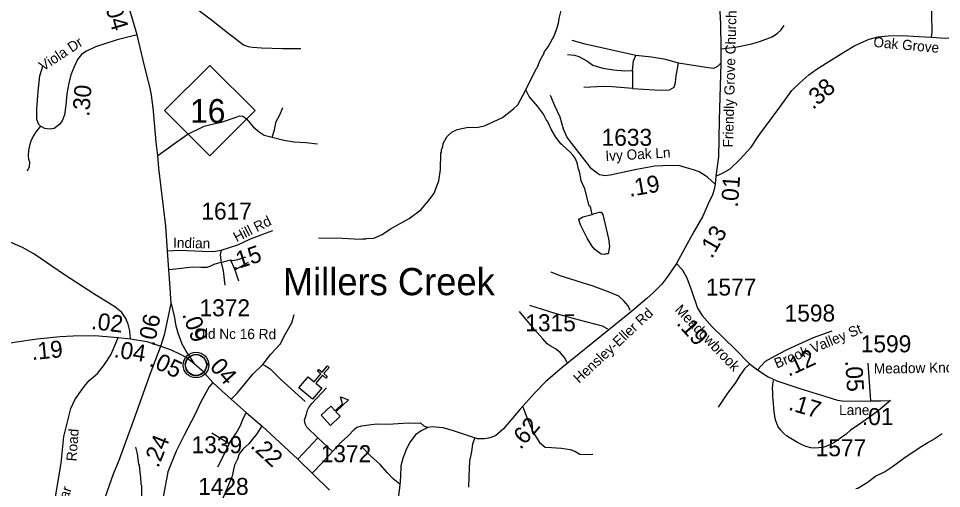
# Model space of a CAD drawing. Extents: x 1248224 to 1454986, y 825081 to 985870.
# Drawn here: x 1338598 to 1345393, y 894144 to 897604 of the extents above; entities that cross this region are included whole.
import ezdxf

# ---------------------------------------------------------------- set-up
doc = ezdxf.new("R2010")
doc.units = 0
for name, color, linetype in [('Exist Civil Demographics Community CELL', 7, 'Continuous'), ('Exist Civil Demographics Community Label', 7, 'Continuous'), ('Exist Cultural Church CELL', 7, 'Continuous'), ('Exist Cultural Educational Facility High CELL', 7, 'Continuous'), ('Exist Hydrographic Misc Water Feature', 7, 'Continuous'), ('Exist Road Non-System Type 51', 7, 'Continuous'), ('Exist Road Primary NC Attributed', 7, 'Continuous'), ('Exist Road Primary NC Mileage Hundredths English Label', 7, 'Continuous'), ('Exist Road Primary NC Shield CELL', 7, 'Continuous'), ('Exist Road Primary NC Shield Number Label', 7, 'Continuous'), ('Exist Road Secondary Mileage Hundredths English Label', 7, 'Continuous'), ('Exist Road Secondary Type 51 Attributed', 7, 'Continuous'), ('Exist Road Secondary Type 51 Label', 7, 'Continuous'), ('Exist Road Secondary Type 51 Number Label', 7, 'Continuous')]:
    doc.layers.add(name, color=color, linetype=linetype)

msp = doc.modelspace()

# ---------------------------------------------------------------- linework, layer by layer
at = {"layer": 'Exist Civil Demographics Community CELL'}
msp.add_lwpolyline([(1339827.2, 895065.2), (1339828.2, 895070.8), (1339829.9, 895077.3), (1339832.9, 895084.5), (1339835.8, 895090.3), (1339839.1, 895096), (1339842.9, 895101.1), (1339846.9, 895105.5), (1339851.4, 895110.1), (1339857, 895114.7), (1339862.4, 895118.4), (1339867.3, 895121.2), (1339872.3, 895123.7), (1339877.8, 895126), (1339883.4, 895127.8), (1339887.8, 895128.9), (1339892.6, 895129.7), (1339896.7, 895130.4), (1339903.1, 895130.7), (1339907.5, 895130.6), (1339913.2, 895130.3), (1339918.1, 895129.6), (1339923, 895128.6), (1339928, 895127.2), (1339933.2, 895125.2), (1339939.8, 895122.3), (1339946.1, 895118.8), (1339951.2, 895115.3), (1339956.3, 895111.3), (1339959.6, 895108.1), (1339963.8, 895103.7), (1339967.6, 895099), (1339970.7, 895094.5), (1339973.8, 895089.4), (1339976.3, 895084.3), (1339978.3, 895079.3), (1339979.9, 895074.3), (1339981.2, 895069.7), (1339982.3, 895063.6), (1339982.9, 895058.9), (1339983.1, 895052.9), (1339983, 895047.1), (1339982.4, 895041.4), (1339981.4, 895036), (1339979.8, 895029.8), (1339977.9, 895024), (1339975.6, 895018.9), (1339972.5, 895012.9), (1339969.2, 895007.6), (1339965.7, 895002.9), (1339961.5, 894998.1), (1339956.2, 894993.2), (1339951.2, 894989.1), (1339946.2, 894985.6), (1339941.9, 894983.1), (1339935.1, 894979.9), (1339927.9, 894977.2), (1339922, 894975.7), (1339915.4, 894974.4), (1339910.9, 894973.9), (1339906.4, 894973.7), (1339900.9, 894973.7), (1339896.6, 894974.1), (1339890.9, 894974.8), (1339885, 894976.1), (1339880.4, 894977.4), (1339875.3, 894979.3), (1339870.7, 894981.3), (1339866.8, 894983.5), (1339860, 894987.6), (1339854.4, 894991.9), (1339849.5, 894996.4), (1339845, 895001.2), (1339841.8, 895005.2), (1339838.8, 895009.4), (1339834.7, 895016.5), (1339833, 895020), (1339831.3, 895024), (1339828.7, 895032.2), (1339827.2, 895039.3), (1339826.5, 895044.4), (1339826.2, 895050.7), (1339826.1, 895055.4), (1339826.7, 895061.9)], close=True, dxfattribs=at)
for centre, radius in [((1339904.8, 895052.8), 94.3), ((1339904.5, 895053), 76.7)]:
    msp.add_circle(centre, radius, dxfattribs=at)
at = {"layer": 'Exist Cultural Church CELL'}
msp.add_lwpolyline([(1340730.5, 894966.6), (1340774, 894929.9), (1340823.2, 894988), (1340798.7, 895008.7), (1340809.1, 895020.9), (1340833.5, 895000.2), (1340872.3, 895046.2), (1340884.6, 895035.8), (1340845.7, 894989.9), (1340870.2, 894969.2), (1340859.8, 894957), (1340835.4, 894977.7), (1340786.2, 894919.5), (1340830.2, 894882.2), (1340761.5, 894800.9), (1340661.7, 894885.3)], close=True, dxfattribs=at)
at = {"layer": 'Exist Cultural Educational Facility High CELL'}
msp.add_lwpolyline([(1340825, 894682.6), (1340896.4, 894749.6), (1340927.9, 894716), (1340982.7, 894767.4), (1340968.2, 894818.3), (1341028.2, 894796.9), (1340934.5, 894709), (1340966, 894675.4), (1340894.6, 894608.4)], close=True, dxfattribs=at)
at = {"layer": 'Exist Hydrographic Misc Water Feature'}
for points in [[(1342333.4, 897078.8), (1342409.3, 897232.8), (1342415.4, 897239.1), (1342438.8, 897296.1), (1342467.9, 897347.5), (1342468.1, 897355.5), (1342497, 897394.8), (1342542.9, 897481.7), (1342564.2, 897537.3), (1342572.9, 897569.1), (1342577.6, 897603), (1342599.5, 897692.5)], [(1340805.7, 895989.4), (1340979.6, 895985.4), (1341113.5, 895978.4), (1341129.6, 895982.1), (1341153.6, 895981.4), (1341159.7, 895983.4), (1341214.8, 895987.4), (1341274.3, 896014.8), (1341337.2, 896055.6), (1341472.9, 896130.2), (1341560.3, 896196.2), (1341615.8, 896260.9), (1341657.1, 896318), (1341692.4, 896409.5), (1341705, 896492.9), (1341707.6, 896612.8), (1341711.8, 896620.7), (1341712.2, 896636.7), (1341720.7, 896660.6), (1341723.1, 896682.5), (1341750.2, 896731.8), (1341762.5, 896745.6), (1341787, 896767), (1341827.4, 896786.1), (1341907.9, 896804.2), (1341970.2, 896801.6), (1342028.1, 896813.5), (1342161.4, 896874.4), (1342242.8, 896938.6), (1342273.5, 896967.9), (1342333.4, 897078.8)], [(1342821.5, 896160.9), (1342810.7, 896207.6), (1342805, 896221.8), (1342799, 896223.9), (1342765.8, 896348.7), (1342739.2, 896409.3), (1342740.9, 896412.9), (1342728.6, 896477.5), (1342721, 896493.7), (1342710.1, 896541.9), (1342694.8, 896574.2), (1342681.2, 896594.5), (1342657.8, 896619.1), (1342601.1, 896674.4), (1342591.1, 896680.7), (1342577.5, 896697), (1342554.2, 896729.5), (1342522.7, 896784.5), (1342492.8, 896846.9), (1342487.5, 896850.2), (1342462, 896899.6), (1342419.3, 896958.6), (1342356.9, 897030), (1342333.4, 897078.8)], [(1342821.5, 896160.9), (1342837.8, 896167), (1342876, 896178.2), (1342886, 896177.9), (1342899.6, 896161.6), (1342941.7, 895980.6), (1342948.4, 895924.4), (1342939.4, 895872), (1342927.2, 895871), (1342911.1, 895867.3), (1342887.2, 895869.9), (1342840, 895903), (1342818.5, 895929.5), (1342783.8, 895986.3), (1342736, 896085.3), (1342722.8, 896121.6), (1342727, 896129.6), (1342753.2, 896142.9), (1342821.5, 896160.9)], [(1344761.1, 894143), (1344777.1, 894146.7), (1344846.1, 894189.1), (1344907.1, 894235.7), (1344971.8, 894266.3), (1345032.7, 894304.8), (1345114, 894367), (1345235.9, 894448.3), (1345290.6, 894483), (1345341.2, 894509.8), (1345345.4, 894515.7), (1345398.1, 894548.5)], [(1339459.3, 894447.7), (1339472.2, 894399.3), (1339482.5, 894323.1), (1339486.4, 894315), (1339492.6, 894238.9), (1339496.5, 894230.8), (1339495.9, 894206.8), (1339499.8, 894198.8), (1339499.3, 894176.7), (1339503.1, 894166.7), (1339504.2, 894055.4)]]:
    msp.add_lwpolyline(points, dxfattribs=at)
at = {"layer": 'Exist Road Non-System Type 51'}
msp.add_line((1340164.5, 894804.1), (1340165.4, 894805), dxfattribs=at)
for points in [[(1339750.1, 897816), (1339799.6, 897759.4), (1340018.6, 897592.9), (1340135.6, 897499.6), (1340255.5, 897409.4), (1340287.7, 897397.1), (1340321.4, 897392.1), (1340385.8, 897388.2), (1340540.4, 897383.2), (1340677.1, 897382.2)], [(1343767.7, 897379.4), (1343876.8, 897391.8), (1343995.8, 897416.7), (1344060.3, 897436.5), (1344144.7, 897468.8), (1344184.3, 897496.1), (1344209.1, 897518.4), (1344233.9, 897550.7)], [(1343141.1, 897330.4), (1342769.1, 897414.8), (1342674.8, 897442.1)], [(1342640.1, 897337.9), (1342689.7, 897332.9), (1342721.9, 897323), (1342781.5, 897290.7), (1342826.1, 897260.9), (1342900.5, 897238.6), (1342977.4, 897226.2), (1343061.7, 897218.7), (1343118.8, 897221.2)], [(1343118.8, 897221.2), (1343126.2, 897290.7), (1343141.1, 897330.4)], [(1343456.1, 897275.8), (1343364.3, 897300.6), (1343257.7, 897318), (1343141.1, 897330.4)], [(1343118.8, 897087.2), (1343280, 897077.2), (1343334.6, 897074.8), (1343389.1, 897077.2), (1343423.8, 897097.1), (1343433.8, 897131.8), (1343438.7, 897181.5), (1343456.1, 897275.8)], [(1343768.8, 897274.7), (1343743.8, 897251), (1343714, 897236.1), (1343659.5, 897243.5), (1343456.1, 897275.8)], [(1343118.8, 897221.2), (1343118.8, 897117), (1343118.8, 897087.2)], [(1343118.8, 897087.2), (1342967.5, 897099.6), (1342905.5, 897102.1), (1342759.1, 897094.6)], [(1342784.4, 896538.7), (1342670.3, 896683.2), (1342635.6, 896732.9), (1342610.8, 896789.9), (1342586, 896876.8), (1342546.3, 896961.2), (1342514.1, 897035.7)], [(1340465, 896730.7), (1340482.3, 896783.3), (1340495.2, 896844.8), (1340522, 896894.4), (1340544.8, 896948.9)], [(1339622.8, 896595.8), (1339729.8, 896671.2), (1339839.8, 896750.5), (1339963.6, 896810), (1340034, 896827.9), (1340092.5, 896840.8), (1340201.5, 896877.5), (1340225.2, 896887.4), (1340249, 896885.4), (1340276.8, 896864.6), (1340325.3, 896806.1), (1340369.9, 896768.4), (1340407.6, 896744.6), (1340465, 896730.7)], [(1338759.2, 896811), (1338727.4, 896772.3), (1338705.6, 896736.6), (1338689.8, 896700.9), (1338677.9, 896668.2), (1338672, 896631.5), (1338670, 896593.8), (1338672.9, 896567), (1338679.9, 896548.2), (1338676.9, 896512.5), (1338662, 896478.8)], [(1340465, 896730.7), (1340551.7, 896708), (1340628, 896696.1), (1340713.2, 896690.1), (1340798.4, 896680.2)], [(1340091, 895897.5), (1340082.8, 895866.6), (1340087.7, 895822), (1340090.7, 895808.1)], [(1340090.7, 895808.1), (1340159.1, 895827.9), (1340189.8, 895754.5), (1340216.5, 895672.2)], [(1340159.1, 895827.9), (1340173.9, 895822.9), (1340213.6, 895828.9), (1340271, 895848.7)], [(1340090.7, 895808.1), (1340060, 895799.1), (1340035.2, 895792.2), (1340015.4, 895782.3), (1339987.6, 895771.4), (1339940.1, 895770.4), (1339878.6, 895773.4), (1339753.8, 895758.5), (1339704.2, 895753.5)], [(1340090.7, 895808.1), (1340104.6, 895746.6), (1340117.4, 895639.5)], [(1340189.8, 895754.5), (1340291.8, 895811)], [(1343100.7, 895455.3), (1343086.6, 895487.7), (1343051.6, 895528.4), (1343016.5, 895559.8), (1342933.4, 895593), (1342828.2, 895633.6), (1342586.4, 895709.4), (1342520, 895735.2)], [(1342935.7, 895317.3), (1342896.7, 895339), (1342728.7, 895383.3), (1342547.8, 895431.4), (1342361.4, 895490.5)], [(1340395.6, 895056.6), (1340456.5, 895132.3), (1340523, 895206.2), (1340563.4, 895283.2), (1340609.5, 895362.6), (1340628, 895425.4)], [(1342636.4, 895071.2), (1342616.1, 895108.1), (1342584.7, 895145.1), (1342551.5, 895172.8), (1342510.9, 895194.9), (1342488.7, 895209.7), (1342457.4, 895246.7), (1342392.8, 895316.9), (1342285.7, 895446.1)], [(1340165.4, 894805), (1340209.2, 894847.9), (1340323.6, 894986.4), (1340395.6, 895056.6)], [(1340395.6, 895056.6), (1340415.9, 895047.4), (1340451, 895025.2), (1340526.6, 894949.5)], [(1343976, 895056.4), (1343941.4, 895025.3), (1343908.1, 894975.5), (1343873.1, 894920.1), (1343817.7, 894846.2), (1343749.4, 894742.7)], [(1340526.6, 894949.5), (1340708.8, 894783.9)], [(1340801.9, 894517.5), (1340721.7, 894594.9), (1340708.8, 894619.7), (1340703.8, 894647.4), (1340717.7, 894692), (1340726.6, 894719.8), (1340735.5, 894739.3), (1340757.3, 894769.1), (1340864.3, 894886.1)], [(1344942.5, 894790.1), (1344945.8, 894790.1), (1345016.3, 894790.7), (1344927.1, 894716.6), (1344861.4, 894668.7), (1344813.8, 894635.2), (1344763.5, 894599.7), (1344722.9, 894572.5), (1344690.4, 894545.1), (1344649.7, 894513.9), (1344623.3, 894496.4), (1344599, 894480.9), (1344574.7, 894467.4), (1344540.4, 894452.1), (1344518.3, 894446.5), (1344490.2, 894443.1), (1344456.1, 894441.8), (1344430.2, 894444.3), (1344394.3, 894453), (1344370.5, 894463.5), (1344332.9, 894482.3), (1344307.1, 894496.8), (1344271.6, 894519.5), (1344251.8, 894531.9), (1344230.2, 894550.4), (1344210.6, 894572.8), (1344191.1, 894597.2), (1344179.6, 894621.4), (1344172, 894641.6), (1344168.3, 894659.7), (1344163, 894693.8), (1344157.7, 894729.9), (1344154.6, 894774), (1344151.5, 894818.1), (1344150.1, 894850.2), (1344148.7, 894878.2), (1344151.3, 894910.2), (1344155.9, 894938.1)], [(1342311.7, 894745), (1342345, 894654.5), (1342389.3, 894553), (1342433.6, 894482.8), (1342476, 894447.7), (1342520.3, 894445.8), (1342596, 894442.1), (1342658.7, 894431), (1342693.8, 894418.1), (1342728.9, 894397.8), (1342778.7, 894394.1), (1342824.9, 894396)], [(1340148, 894474.7), (1340200.5, 894551.1), (1340229.2, 894603.6), (1340250, 894652.2), (1340273.8, 894702.8)], [(1340388.3, 894605.8), (1340353.1, 894546.1), (1340311.5, 894494.5), (1340292.6, 894471.7), (1340251, 894436), (1340223.3, 894398.3), (1340209.4, 894360.7), (1340188.6, 894315), (1340180.7, 894284.3), (1340169.8, 894233.7), (1340093.3, 894047.5)], [(1340760.6, 894256.9), (1340841.8, 894340), (1340908.3, 894417.6), (1340972.9, 894484), (1341022.7, 894528.4), (1341072.5, 894581.9), (1341089.1, 894594.9), (1341126.1, 894605.9), (1341177.7, 894611.5), (1341235, 894618.9), (1341303.2, 894617), (1341356.8, 894618.9)], [(1341356.8, 894618.9), (1341430.6, 894624.4), (1341471.2, 894626.3), (1341511.8, 894624.4), (1341558, 894627.3), (1341582, 894604.1), (1341612.3, 894592.6)], [(1340022.1, 894553), (1340148, 894474.7)], [(1340148, 894474.7), (1340109.3, 894391.4), (1340061.7, 894300.2)], [(1340653.6, 894360.8), (1340801.9, 894517.5)], [(1340801.9, 894517.5), (1340908.3, 894417.6)], [(1341954.4, 894511.5), (1341939.7, 894470.8), (1341932.3, 894417.3), (1341917.5, 894345.2), (1341913.8, 894232.6), (1341910.1, 894155)], [(1341404.5, 894176.5), (1341357, 894214.3), (1341314.5, 894260.5), (1341261, 894319.6), (1341187.2, 894387.9), (1341126.3, 894450.7)]]:
    msp.add_lwpolyline(points, dxfattribs=at)
at = {"layer": 'Exist Road Primary NC Attributed'}
for points in [[(1339471.5, 897484), (1339404.8, 897707.1)], [(1339694.4, 895894.4), (1339681.5, 896076), (1339631.4, 896500.9), (1339622.8, 896595.8), (1339612.4, 896692.6), (1339591.6, 896921.1), (1339577.8, 897040.5), (1339567.4, 897087.3), (1339513.8, 897305.4), (1339471.5, 897484)], [(1339723, 895505.8), (1339710.9, 895655.1), (1339704.2, 895753.5), (1339694.4, 895894.4)], [(1339645, 895191), (1339676.3, 895284.6), (1339723, 895505.8)], [(1338877.1, 892788.3), (1338953.6, 893196.7), (1339024.9, 893441.4), (1339128.4, 893771.4), (1339297.6, 894251.5), (1339339.1, 894352.7), (1339454.9, 894669.4), (1339567.4, 894986.2), (1339645, 895191)]]:
    msp.add_lwpolyline(points, dxfattribs=at)
at = {"layer": 'Exist Road Primary NC Shield CELL'}
msp.add_lwpolyline([(1339673.9, 896925.4), (1340006.9, 897258.3), (1340339.9, 896925.4), (1340006.9, 896592.4)], close=True, dxfattribs=at)
at = {"layer": 'Exist Road Secondary Type 51 Attributed'}
for points in [[(1345319.1, 897465.9), (1345324.6, 897502.1), (1345319, 897771.1), (1345321.8, 898024.7)], [(1343756.5, 897747.5), (1343766.4, 897563.5), (1343767.7, 897379.4), (1343768.8, 897274.7), (1343756.5, 896855.1), (1343751.6, 896586.1), (1343731.1, 896443.6)], [(1345319.1, 897465.9), (1345418.8, 897459), (1345546.9, 897470.2), (1345679.2, 897490), (1345898.8, 897532.2), (1345964.9, 897537.9), (1346015.6, 897537.9), (1346249.3, 897516.7), (1346361.3, 897495.6), (1346654.1, 897437.8), (1346894, 897388.6), (1346971.4, 897383), (1347029.1, 897383), (1347089.7, 897391.4), (1347157.2, 897411.1), (1347275.5, 897477.4), (1347430.3, 897584.4), (1347545.1, 897658.5)], [(1339471.5, 897484), (1339325.2, 897445.3), (1339165.9, 897395.7), (1339092.7, 897361.3), (1339062.6, 897337.6), (1339032.4, 897301), (1339008.8, 897247.1), (1338982.9, 897188.9), (1338967.9, 897128.6), (1338952.8, 897048.9), (1338946.3, 896964.9), (1338935.6, 896893.8), (1338920.5, 896850.7), (1338899, 896822.7), (1338860.2, 896792.6), (1338825.8, 896788.3), (1338791.4, 896794.7), (1338759.2, 896811), (1338748.3, 896822.7), (1338733.2, 896859.4), (1338733.2, 896936.9), (1338741.9, 897066.2), (1338754.8, 897182.5), (1338776.3, 897251.4)], [(1343731.1, 896443.6), (1343780.5, 896464.6), (1343836.8, 896497), (1343908.6, 896566), (1343991.7, 896656.2), (1344048, 896742.1), (1344202.6, 896951.3), (1344291.2, 897073.9), (1344349, 897128.8), (1344416.5, 897188), (1344470, 897227.4), (1344543.2, 897273.9), (1344673.8, 897354.9), (1344755.4, 897405.6), (1344861, 897450.7), (1344925.7, 897469), (1345000.3, 897476.1), (1345103.1, 897478.9), (1345226.2, 897471.5), (1345319.1, 897465.9)], [(1343727.4, 896384.2), (1343670.7, 896436.5), (1343608.8, 896474.5), (1343568, 896488.6), (1343515.9, 896504.1), (1343466.6, 896518.2), (1343399.1, 896522.4), (1343282.2, 896516.8), (1343147.1, 896492.8), (1342954.3, 896450.6), (1342915.4, 896446.2), (1342874.5, 896453.3), (1342859.6, 896462.1), (1342815.3, 896496.5), (1342784.4, 896538.7)], [(1343731.1, 896443.6), (1343727.4, 896384.2)], [(1339423.3, 895245.5), (1339417.9, 895304.1), (1339405, 895354.2), (1339387.8, 895394.3), (1339357.8, 895438.7), (1339306.3, 895480.2), (1339151.8, 895577.6), (1338935.8, 895716.5), (1338710.3, 895870.3), (1338628.7, 895917.6), (1338520, 895963.4), (1338371.2, 896007.8), (1338261.1, 896042.1), (1338158.1, 896067.9), (1338047.3, 896089), (1337950, 896101.8), (1337778.4, 896120.5), (1337691.1, 896134.8), (1337612.4, 896144.8), (1337523.7, 896169.1), (1337457.9, 896197.8), (1337352.5, 896244.7), (1337253.7, 896302), (1337105.1, 896413.3)], [(1343727.4, 896384.2), (1343717.7, 896344.4), (1343706.9, 896306.7), (1343675.8, 896240.2), (1343634.9, 896148.7), (1343572.5, 896038.8), (1343503.6, 895913.9), (1343441.8, 895799.3)], [(1339694.4, 895894.4), (1339782.7, 895897.5), (1339951.6, 895889.8), (1340033.7, 895888.2), (1340091, 895897.5), (1340213.4, 895937.8), (1340301.7, 895978.1), (1340416.3, 896023.1), (1340470.2, 896044.2)], [(1343441.8, 895799.3), (1343376.7, 895707.5), (1343332.6, 895647.1), (1343271.2, 895585.8), (1343223.9, 895541.6), (1343110.9, 895447.9), (1342943.5, 895312.8), (1342597.2, 895033.3), (1342478.8, 894931), (1342397, 894845.9), (1342291.9, 894727.1), (1342168.1, 894583.8), (1342108.5, 894532.3), (1342066.5, 894516.1), (1342027.8, 894509.7), (1341976.1, 894509.7), (1341932, 894523.7), (1341800.7, 894567.8), (1341723.2, 894591.5), (1341642.5, 894599), (1341612.3, 894592.6), (1341561.8, 894568.9), (1341520.9, 894538.7), (1341482.1, 894488.1), (1341452, 894430), (1341427.2, 894365.3), (1341413.2, 894311.5), (1341408.9, 894231.8), (1341405.5, 894168), (1341369.9, 893897.4)], [(1343441.8, 895799.3), (1343482.7, 895756.3), (1343518.2, 895694.9), (1343552.6, 895602.2), (1343595.7, 895471.9), (1343629.9, 895417.6), (1343705.3, 895333.6), (1343873.2, 895169.9), (1343977.3, 895063.9), (1344037.5, 895016.5)], [(1339723, 895505.8), (1339743, 895411.7), (1339755.1, 895340.4), (1339771.3, 895289.3), (1339800.8, 895209.9), (1339838.5, 895139.9), (1339888.2, 895067.3)], [(1344037.5, 895016.5), (1344096.7, 895081.7), (1344167.7, 895121.6), (1344250.6, 895164.6), (1344341, 895206.6), (1344450.8, 895255.1), (1344586.4, 895305.7)], [(1338238.3, 893011.3), (1338283.6, 893046.5), (1338363, 893137.2), (1338492.5, 893309), (1338565.4, 893394.9), (1338628.5, 893475.9), (1338672.2, 893542.4), (1338717.4, 893635.6), (1338732, 893676.1), (1338788.7, 893846.2), (1338869.4, 894080.1), (1338885.6, 894170.8), (1338911.5, 894331.2), (1338930.9, 894525.7), (1338984.3, 894733.6), (1339013.4, 894796.8), (1339044.2, 894843.8), (1339084.7, 894897.3), (1339118.7, 894939.4), (1339178.6, 894991.3), (1339230.4, 895057.7), (1339277, 895128), (1339301.3, 895183.1), (1339331.9, 895256.2)], [(1338356.5, 895181.3), (1338417.8, 895195.2), (1338565.1, 895220.9), (1338736.1, 895246.3), (1338903.7, 895262.5), (1338999.6, 895267.9), (1339159.1, 895269.3), (1339331.9, 895256.2)], [(1339331.9, 895256.2), (1339423.3, 895245.5)], [(1339423.3, 895245.5), (1339542.9, 895226.7), (1339645, 895191)], [(1339645, 895191), (1339721.6, 895164.1), (1339787.5, 895133.1), (1339835.9, 895107.6), (1339888.2, 895067.3)], [(1339888.2, 895067.3), (1339948.8, 895014.7), (1340029.4, 894924.6)], [(1344037.5, 895016.5), (1344116.1, 894965.4), (1344179.6, 894936.3), (1344349.6, 894880.3), (1344540.1, 894822.1), (1344626.8, 894793.4), (1344679.5, 894785.9), (1344871.4, 894790)], [(1344871.4, 894790), (1344852.5, 895066.6)], [(1340029.4, 894924.6), (1340000.9, 894891.8), (1339937.7, 894776.1), (1339896.2, 894685.5), (1339819.5, 894542.3), (1339757.6, 894418.6), (1339697.2, 894267.9), (1339666.5, 894093.8), (1339664.6, 894057.5), (1339661.5, 894005.6), (1339664.6, 893958.3), (1339681.4, 893862.2), (1339707.3, 893756.8)], [(1340029.4, 894924.6), (1340098, 894860), (1340252.6, 894724.2), (1340273.8, 894702.8), (1340388.3, 894605.8), (1340653.6, 894360.8), (1340887.4, 894132.6)], [(1344871.4, 894790), (1344876.4, 894790.2), (1344942.5, 894790.1)]]:
    msp.add_lwpolyline(points, dxfattribs=at)

# ---------------------------------------------------------------- texts
at = {"layer": 'Exist Civil Demographics Community Label'}
msp.add_text('Millers Creek', height=200, dxfattribs=at).set_placement((1340544, 895566.8))
at = {"layer": 'Exist Road Primary NC Mileage Hundredths English Label'}
for s, rotation, p in [('.04', 286.65419, (1339224.5, 897725.4)), ('.06', 78.07811, (1339597.2, 895185.9))]:
    msp.add_text(s, height=125, rotation=rotation, dxfattribs=at).set_placement(p)
at = {"layer": 'Exist Road Primary NC Shield Number Label'}
msp.add_text('16', height=175, dxfattribs=at).set_placement((1339861.1, 896835.6))
at = {"layer": 'Exist Road Secondary Mileage Hundredths English Label'}
for s, rotation, p in [('.38', 41.20832, (1344446.6, 896928.3)), ('.30', 85.6045, (1339118.8, 896878.6)), ('.19', 10.04996, (1343097.5, 896290.4)), ('.01', 85.91794, (1343893.4, 896210.6)), ('.13', 60.39578, (1343702.7, 895830.6)), ('.15', 18.23069, (1340177.6, 895747.1)), ('.02', 353.28494, (1339129.4, 895318.1)), ('.09', 290.43448, (1339801.4, 895426)), ('.19', 311.88363, (1343435.9, 895356.9)), ('.19', 5.53177, (1338698, 895089.2)), ('.04', 351.05384, (1339295.2, 895111.2)), ('.12', 24.92199, (1344266.8, 894964.9)), ('.05', 334.83782, (1339553.3, 895050.7)), ('.04', 311.82285, (1339968.8, 895070.5)), ('.05', 273.91929, (1344682.8, 895084.8)), ('.17', 343.02126, (1344259.5, 894725.6)), ('.01', 359.91956, (1344806, 894611.2)), ('.62', 49.17374, (1342293.7, 894425.1)), ('.24', 68.12592, (1339626.5, 894290.8)), ('.22', 317.28428, (1340299.5, 894450.7))]:
    msp.add_text(s, height=125, rotation=rotation, dxfattribs=at).set_placement(p)
at = {"layer": 'Exist Road Secondary Type 51 Label'}
for s, rotation, p in [('Friendly Grove Church Rd', 88.5197, (1343857.9, 896653.3)), ('Oak Grove ', 354.75118, (1344888.5, 897394.5)), ('Viola Dr', 33.17368, (1338780.2, 897213.9)), ('Ivy Oak Ln', 3.10712, (1342920.4, 896554.6)), ('Hill Rd', 26.71845, (1340203.3, 895955.1)), ('Indian', 358.75919, (1339735.2, 895916.5)), ('Meadowbrook', 313.87693, (1343424.9, 895454.8)), ('Hensley-Eller Rd', 42.93837, (1342725.5, 894913.2)), ('Old Nc 16 Rd', 359.56579, (1339892.2, 895247)), ('Brook Valley St', 22.63616, (1344179.8, 895026.1)), ('Meadow Knoll St', 0.83794, (1344894.8, 894989.4)), ('Road', 85.90296, (1339024.5, 894342.3)), ('Purlear', 71.58187, (1338890.1, 893838.3))]:
    msp.add_text(s, height=75, rotation=rotation, dxfattribs=at).set_placement(p)
msp.add_text('Lane', height=75, dxfattribs=at).set_placement((1344638.6, 894684.6))
at = {"layer": 'Exist Road Secondary Type 51 Number Label'}
for s, p in [('1633', (1342890.4, 896666.5)), ('1617', (1339944.1, 896123.4)), ('1577', (1343657.4, 895564)), ('1372', (1339930.4, 895411.6)), ('1598', (1344237.6, 895372.7)), ('1315', (1342328.7, 895301.5)), ('1599', (1344798.1, 895146.4)), ('1339', (1339872.6, 894403.8)), ('1577', (1344466.1, 894381.4)), ('1372', (1340822.6, 894337.8)), ('1428', (1339920.3, 894097.2))]:
    msp.add_text(s, height=125, dxfattribs=at).set_placement(p)

doc.saveas('drawing.dxf')
